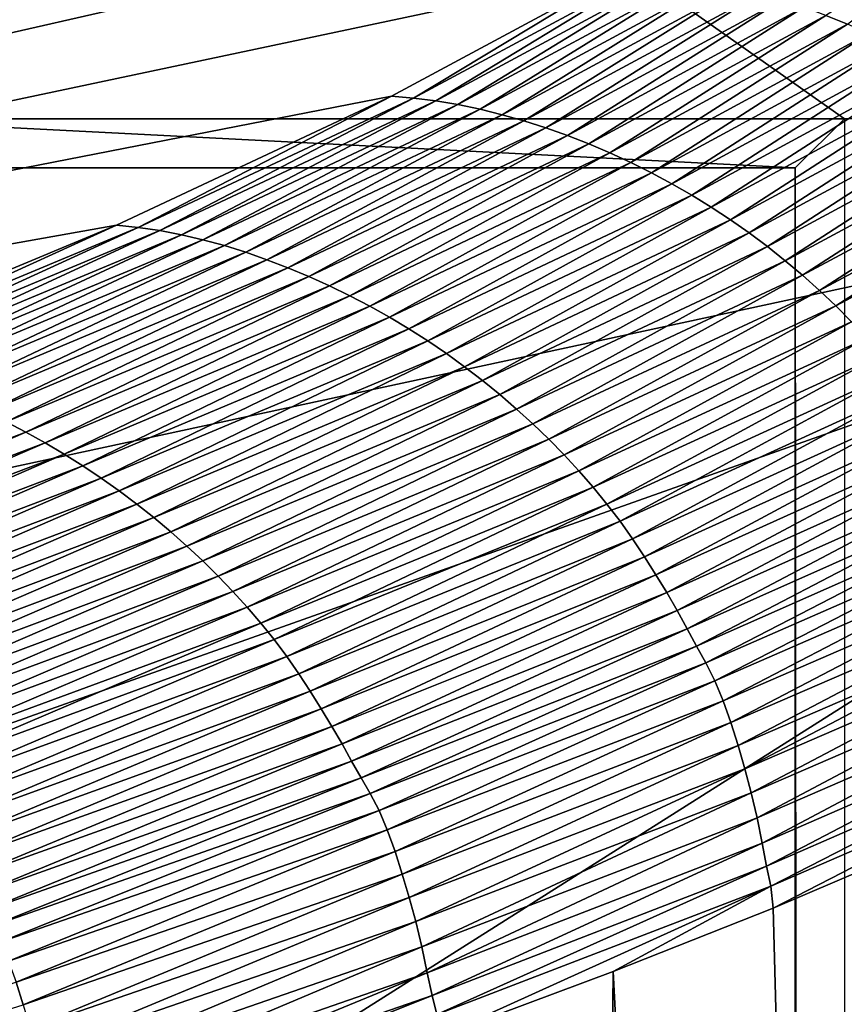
# Model space of a CAD drawing. Extents: x -250 to 250, y -430 to 356.
# Tile 550 of 656: x 239.18 to 240, y -361.658 to -360.679. Entities that reach past the tile are written whole.
import ezdxf

# ---------------------------------------------------------------- set-up
doc = ezdxf.new("R2010")
doc.units = 0
doc.header["$LTSCALE"] = 26.699852
for name, color, linetype in [('4514', 7, 'CONTINUOUS'), ('4540', 7, 'CONTINUOUS'), ('4723', 7, 'CONTINUOUS'), ('4910', 7, 'CONTINUOUS'), ('4992', 7, 'CONTINUOUS'), ('5019', 7, 'CONTINUOUS'), ('5029', 7, 'CONTINUOUS'), ('5054', 7, 'CONTINUOUS'), ('5060', 7, 'CONTINUOUS'), ('5117', 7, 'CONTINUOUS')]:
    doc.layers.add(name, color=color, linetype=linetype)

msp = doc.modelspace()

# ---------------------------------------------------------------- linework, layer by layer
at = {"layer": '4514', "color": 7, "linetype": 'CONTINUOUS'}
msp.add_3dface([(240.995, -360.73135, -0.4), (233.54071, -359.83446, -13.52983), (240.78947, -360.2319, -0.4), (240.995, -360.73135, -0.4)], dxfattribs=at)
at = {"layer": '4540', "color": 7, "linetype": 'CONTINUOUS'}
for points in [[(233.54071, -359.83446, -13.52983), (240.995, -360.73135, -0.4), (234.64452, -362.1, -12.76649), (233.54071, -359.83446, -13.52983)], [(234.64452, -362.1, -12.76649), (240.995, -360.73135, -0.4), (237.13891, -362.1, -10.42338), (234.64452, -362.1, -12.76649)], [(237.13891, -362.1, -10.42338), (240.995, -360.73135, -0.4), (238.16788, -362.52097, -9.08884), (237.13891, -362.1, -10.42338)], [(238.16788, -362.52097, -9.08884), (240.995, -360.73135, -0.4), (238.61758, -363.6, -8.40008), (238.16788, -362.52097, -9.08884)], [(238.61758, -371.19674, -8.40008), (240.995, -360.73135, -0.4), (238.61758, -373.6, -8.40008), (238.61758, -371.19674, -8.40008)], [(238.61758, -363.6, -8.40008), (240.995, -360.73135, -0.4), (238.61758, -367.00326, -8.40008), (238.61758, -363.6, -8.40008)], [(238.61758, -367.00326, -8.40008), (240.995, -360.73135, -0.4), (238.61758, -371.19674, -8.40008), (238.61758, -367.00326, -8.40008)], [(240.995, -360.73135, -0.4), (240.76858, -428.30779, -2.71141), (238.61758, -373.6, -8.40008), (240.995, -360.73135, -0.4)]]:
    msp.add_3dface(points, dxfattribs=at)
at = {"layer": '4723', "color": 7, "linetype": 'CONTINUOUS'}
for points in [[(240.05135, -360.58899, -1.4), (238.94889, -426.34866, -1.4), (240.05135, -426.34866, -1.4), (240.05135, -360.58899, -1.4)], [(238.94889, -360.58899, -1.4), (238.94889, -426.34866, -1.4), (240.05135, -360.58899, -1.4), (238.94889, -360.58899, -1.4)]]:
    msp.add_3dface(points, dxfattribs=at)
at = {"layer": '4910', "color": 7, "linetype": 'CONTINUOUS'}
for points in [[(239, -360.07248), (234.9296, -361.6576, 9.8693), (240.29985, -360.07248), (239, -360.07248)], [(240.29985, -360.07248), (234.9296, -361.6576, 9.8693), (240.29993, -360.07769, 0.04261), (240.29985, -360.07248)], [(240.29993, -360.07769, 0.04261), (234.9296, -361.6576, 9.8693), (240.3, -360.08291, 0.08523), (240.29993, -360.07769, 0.04261)], [(240.3, -360.08291, 0.08523), (234.9296, -361.6576, 9.8693), (240.28075, -360.1805, 0.86177), (240.3, -360.08291, 0.08523)], [(240.28075, -360.1805, 0.86177), (234.9296, -361.6576, 9.8693), (240.21969, -360.28547, 1.65827), (240.28075, -360.1805, 0.86177)], [(240.21969, -360.28547, 1.65827), (234.9296, -361.6576, 9.8693), (240.11631, -360.39535, 2.45471), (240.21969, -360.28547, 1.65827)], [(240.11631, -360.39535, 2.45471), (234.9296, -361.6576, 9.8693), (239.97015, -360.51042, 3.25273), (240.11631, -360.39535, 2.45471)], [(239.97015, -360.51042, 3.25273), (234.9296, -361.6576, 9.8693), (239.78117, -360.63057, 4.05139), (239.97015, -360.51042, 3.25273)], [(239.78117, -360.63057, 4.05139), (234.9296, -361.6576, 9.8693), (239.5498, -360.75519, 4.84679), (239.78117, -360.63057, 4.05139)], [(239.5498, -360.75519, 4.84679), (234.9296, -361.6576, 9.8693), (239.27655, -360.88354, 5.63471), (239.5498, -360.75519, 4.84679)], [(239.27655, -360.88354, 5.63471), (234.9296, -361.6576, 9.8693), (238.9619, -361.01481, 6.41111), (239.27655, -360.88354, 5.63471)]]:
    msp.add_3dface(points, dxfattribs=at)
at = {"layer": '4992', "color": 7, "linetype": 'CONTINUOUS'}
for points in [[(239.04895, -360.82659, -1.4), (239.95129, -425.87951, -1.4), (239.04895, -425.87951, -1.4), (239.04895, -360.82659, -1.4)], [(239.95129, -360.82659, -1.4), (239.95129, -425.87951, -1.4), (239.04895, -360.82659, -1.4), (239.95129, -360.82659, -1.4)]]:
    msp.add_3dface(points, dxfattribs=at)
at = {"layer": '5019', "color": 7, "linetype": 'CONTINUOUS'}
for points in [[(240.00018, -360.7777), (240.00018, -425.42216), (239.95129, -360.82659, -1.4), (240.00018, -360.7777)], [(240.00018, -425.42216), (239.99981, -425.67544, -0.01071), (239.95129, -360.82659, -1.4), (240.00018, -425.42216)], [(239.95129, -360.82659, -1.4), (239.99981, -425.67544, -0.01071), (239.95129, -425.87951, -1.4), (239.95129, -360.82659, -1.4)]]:
    msp.add_3dface(points, dxfattribs=at)
at = {"layer": '5029', "color": 7, "linetype": 'CONTINUOUS'}
for points in [[(239.00006, -360.7777), (239.95129, -360.82659, -1.4), (239.04895, -360.82659, -1.4), (239.00006, -360.7777)], [(239.00006, -360.7777), (240.00018, -360.7777), (239.95129, -360.82659, -1.4), (239.00006, -360.7777)]]:
    msp.add_3dface(points, dxfattribs=at)
at = {"layer": '5054', "color": 7, "linetype": 'CONTINUOUS'}
for points in [[(239, -360.07248), (241, -360.7777), (240.00018, -360.7777), (239, -360.07248)], [(241, -360.7777), (239, -360.07248), (240.79687, -360.28106), (241, -360.7777)], [(239.00006, -360.7777), (239, -360.07248), (240.00018, -360.7777), (239.00006, -360.7777)]]:
    msp.add_3dface(points, dxfattribs=at)
at = {"layer": '5060', "color": 7, "linetype": 'CONTINUOUS'}
for points in [[(240.00317, -360.68348, 4.12026), (240.174, -360.55167, 3.30114), (239.9816, -360.67482, 4.11357), (240.00317, -360.68348, 4.12026)], [(239.78117, -360.63057, 4.05139), (239.5498, -360.75519, 4.84679), (239.57187, -360.7571, 4.85503), (239.78117, -360.63057, 4.05139)], [(239.80364, -360.63221, 4.05832), (239.78117, -360.63057, 4.05139), (239.57187, -360.7571, 4.85503), (239.80364, -360.63221, 4.05832)], [(239.59393, -360.75989, 4.86346), (239.80364, -360.63221, 4.05832), (239.57187, -360.7571, 4.85503), (239.59393, -360.75989, 4.86346)], [(239.82614, -360.63467, 4.06529), (239.80364, -360.63221, 4.05832), (239.59393, -360.75989, 4.86346), (239.82614, -360.63467, 4.06529)], [(239.61597, -360.7636, 4.87196), (239.82614, -360.63467, 4.06529), (239.59393, -360.75989, 4.86346), (239.61597, -360.7636, 4.87196)], [(239.84863, -360.63802, 4.07227), (239.82614, -360.63467, 4.06529), (239.61597, -360.7636, 4.87196), (239.84863, -360.63802, 4.07227)], [(239.63795, -360.76819, 4.88051), (239.84863, -360.63802, 4.07227), (239.61597, -360.7636, 4.87196), (239.63795, -360.76819, 4.88051)], [(239.87109, -360.64222, 4.07926), (239.84863, -360.63802, 4.07227), (239.63795, -360.76819, 4.88051), (239.87109, -360.64222, 4.07926)], [(239.65985, -360.7736, 4.88908), (239.87109, -360.64222, 4.07926), (239.63795, -360.76819, 4.88051), (239.65985, -360.7736, 4.88908)], [(239.89347, -360.64724, 4.08622), (239.87109, -360.64222, 4.07926), (239.65985, -360.7736, 4.88908), (239.89347, -360.64724, 4.08622)], [(239.68164, -360.77979, 4.89764), (239.89347, -360.64724, 4.08622), (239.65985, -360.7736, 4.88908), (239.68164, -360.77979, 4.89764)], [(239.91574, -360.65303, 4.09314), (239.89347, -360.64724, 4.08622), (239.68164, -360.77979, 4.89764), (239.91574, -360.65303, 4.09314)], [(239.70327, -360.78672, 4.90617), (239.91574, -360.65303, 4.09314), (239.68164, -360.77979, 4.89764), (239.70327, -360.78672, 4.90617)], [(239.93786, -360.65958, 4.10001), (239.91574, -360.65303, 4.09314), (239.70327, -360.78672, 4.90617), (239.93786, -360.65958, 4.10001)], [(239.72474, -360.79435, 4.91466), (239.93786, -360.65958, 4.10001), (239.70327, -360.78672, 4.90617), (239.72474, -360.79435, 4.91466)], [(239.95982, -360.66685, 4.10682), (239.93786, -360.65958, 4.10001), (239.72474, -360.79435, 4.91466), (239.95982, -360.66685, 4.10682)], [(239.74603, -360.80266, 4.92312), (239.95982, -360.66685, 4.10682), (239.72474, -360.79435, 4.91466), (239.74603, -360.80266, 4.92312)], [(239.9816, -360.67482, 4.11357), (239.95982, -360.66685, 4.10682), (239.74603, -360.80266, 4.92312), (239.9816, -360.67482, 4.11357)], [(239.76711, -360.81162, 4.93152), (239.9816, -360.67482, 4.11357), (239.74603, -360.80266, 4.92312), (239.76711, -360.81162, 4.93152)], [(240.00317, -360.68348, 4.12026), (239.9816, -360.67482, 4.11357), (239.76711, -360.81162, 4.93152), (240.00317, -360.68348, 4.12026)], [(239.78793, -360.82121, 4.93984), (240.00317, -360.68348, 4.12026), (239.76711, -360.81162, 4.93152), (239.78793, -360.82121, 4.93984)], [(240.02447, -360.69281, 4.12684), (240.00317, -360.68348, 4.12026), (239.78793, -360.82121, 4.93984), (240.02447, -360.69281, 4.12684)], [(239.80843, -360.83141, 4.94803), (240.02447, -360.69281, 4.12684), (239.78793, -360.82121, 4.93984), (239.80843, -360.83141, 4.94803)], [(240.04545, -360.70279, 4.1333), (240.02447, -360.69281, 4.12684), (239.80843, -360.83141, 4.94803), (240.04545, -360.70279, 4.1333)], [(239.82858, -360.84221, 4.95606), (240.04545, -360.70279, 4.1333), (239.80843, -360.83141, 4.94803), (239.82858, -360.84221, 4.95606)], [(240.06607, -360.71341, 4.13961), (240.04545, -360.70279, 4.1333), (239.82858, -360.84221, 4.95606), (240.06607, -360.71341, 4.13961)], [(239.84837, -360.85359, 4.9639), (240.06607, -360.71341, 4.13961), (239.82858, -360.84221, 4.95606), (239.84837, -360.85359, 4.9639)], [(240.08632, -360.72465, 4.14575), (240.06607, -360.71341, 4.13961), (239.84837, -360.85359, 4.9639), (240.08632, -360.72465, 4.14575)], [(239.86778, -360.86555, 4.97151), (240.08632, -360.72465, 4.14575), (239.84837, -360.85359, 4.9639), (239.86778, -360.86555, 4.97151)], [(240.10619, -360.7365, 4.15168), (240.08632, -360.72465, 4.14575), (239.86778, -360.86555, 4.97151), (240.10619, -360.7365, 4.15168)], [(239.8868, -360.87805, 4.97887), (240.10619, -360.7365, 4.15168), (239.86778, -360.86555, 4.97151), (239.8868, -360.87805, 4.97887)], [(240.12565, -360.74894, 4.15738), (240.10619, -360.7365, 4.15168), (239.8868, -360.87805, 4.97887), (240.12565, -360.74894, 4.15738)], [(239.9054, -360.8911, 4.98593), (240.12565, -360.74894, 4.15738), (239.8868, -360.87805, 4.97887), (239.9054, -360.8911, 4.98593)], [(240.14468, -360.76196, 4.16283), (240.12565, -360.74894, 4.15738), (239.9054, -360.8911, 4.98593), (240.14468, -360.76196, 4.16283)], [(239.5498, -360.75519, 4.84679), (239.27655, -360.88354, 5.63471), (239.29813, -360.88567, 5.64432), (239.5498, -360.75519, 4.84679)], [(239.57187, -360.7571, 4.85503), (239.5498, -360.75519, 4.84679), (239.29813, -360.88567, 5.64432), (239.57187, -360.7571, 4.85503)], [(239.31964, -360.88882, 5.65429), (239.57187, -360.7571, 4.85503), (239.29813, -360.88567, 5.64432), (239.31964, -360.88882, 5.65429)], [(239.59393, -360.75989, 4.86346), (239.57187, -360.7571, 4.85503), (239.31964, -360.88882, 5.65429), (239.59393, -360.75989, 4.86346)], [(239.34112, -360.89294, 5.66438), (239.59393, -360.75989, 4.86346), (239.31964, -360.88882, 5.65429), (239.34112, -360.89294, 5.66438)], [(239.61597, -360.7636, 4.87196), (239.59393, -360.75989, 4.86346), (239.34112, -360.89294, 5.66438), (239.61597, -360.7636, 4.87196)], [(239.36253, -360.89795, 5.67457), (239.61597, -360.7636, 4.87196), (239.34112, -360.89294, 5.66438), (239.36253, -360.89795, 5.67457)], [(239.63795, -360.76819, 4.88051), (239.61597, -360.7636, 4.87196), (239.36253, -360.89795, 5.67457), (239.63795, -360.76819, 4.88051)], [(239.38385, -360.9038, 5.68481), (239.63795, -360.76819, 4.88051), (239.36253, -360.89795, 5.67457), (239.38385, -360.9038, 5.68481)], [(239.65985, -360.7736, 4.88908), (239.63795, -360.76819, 4.88051), (239.38385, -360.9038, 5.68481), (239.65985, -360.7736, 4.88908)], [(239.92357, -360.90468, 4.99267), (240.14468, -360.76196, 4.16283), (239.9054, -360.8911, 4.98593), (239.92357, -360.90468, 4.99267)], [(240.16328, -360.77554, 4.16799), (240.14468, -360.76196, 4.16283), (239.92357, -360.90468, 4.99267), (240.16328, -360.77554, 4.16799)], [(239.40505, -360.91042, 5.69507), (239.65985, -360.7736, 4.88908), (239.38385, -360.9038, 5.68481), (239.40505, -360.91042, 5.69507)], [(239.68164, -360.77979, 4.89764), (239.65985, -360.7736, 4.88908), (239.40505, -360.91042, 5.69507), (239.68164, -360.77979, 4.89764)], [(239.4261, -360.91777, 5.70533), (239.68164, -360.77979, 4.89764), (239.40505, -360.91042, 5.69507), (239.4261, -360.91777, 5.70533)], [(239.70327, -360.78672, 4.90617), (239.68164, -360.77979, 4.89764), (239.4261, -360.91777, 5.70533), (239.70327, -360.78672, 4.90617)], [(239.94128, -360.91876, 4.99905), (240.16328, -360.77554, 4.16799), (239.92357, -360.90468, 4.99267), (239.94128, -360.91876, 4.99905)], [(240.18142, -360.78967, 4.17286), (240.16328, -360.77554, 4.16799), (239.94128, -360.91876, 4.99905), (240.18142, -360.78967, 4.17286)], [(239.44698, -360.9258, 5.71557), (239.70327, -360.78672, 4.90617), (239.4261, -360.91777, 5.70533), (239.44698, -360.9258, 5.71557)], [(239.72474, -360.79435, 4.91466), (239.70327, -360.78672, 4.90617), (239.44698, -360.9258, 5.71557), (239.72474, -360.79435, 4.91466)], [(239.46768, -360.93447, 5.72578), (239.72474, -360.79435, 4.91466), (239.44698, -360.9258, 5.71557), (239.46768, -360.93447, 5.72578)], [(239.74603, -360.80266, 4.92312), (239.72474, -360.79435, 4.91466), (239.46768, -360.93447, 5.72578), (239.74603, -360.80266, 4.92312)], [(239.95852, -360.93331, 5.00504), (240.18142, -360.78967, 4.17286), (239.94128, -360.91876, 4.99905), (239.95852, -360.93331, 5.00504)], [(240.19907, -360.80431, 4.17739), (240.18142, -360.78967, 4.17286), (239.95852, -360.93331, 5.00504), (240.19907, -360.80431, 4.17739)], [(239.48818, -360.94375, 5.73596), (239.74603, -360.80266, 4.92312), (239.46768, -360.93447, 5.72578), (239.48818, -360.94375, 5.73596)], [(239.76711, -360.81162, 4.93152), (239.74603, -360.80266, 4.92312), (239.48818, -360.94375, 5.73596), (239.76711, -360.81162, 4.93152)], [(239.97525, -360.94832, 5.01061), (240.19907, -360.80431, 4.17739), (239.95852, -360.93331, 5.00504), (239.97525, -360.94832, 5.01061)], [(240.2162, -360.81944, 4.18157), (240.19907, -360.80431, 4.17739), (239.97525, -360.94832, 5.01061), (240.2162, -360.81944, 4.18157)], [(239.50842, -360.95361, 5.74606), (239.76711, -360.81162, 4.93152), (239.48818, -360.94375, 5.73596), (239.50842, -360.95361, 5.74606)], [(239.78793, -360.82121, 4.93984), (239.76711, -360.81162, 4.93152), (239.50842, -360.95361, 5.74606), (239.78793, -360.82121, 4.93984)], [(239.52836, -360.96405, 5.75603), (239.78793, -360.82121, 4.93984), (239.50842, -360.95361, 5.74606), (239.52836, -360.96405, 5.75603)], [(239.80843, -360.83141, 4.94803), (239.78793, -360.82121, 4.93984), (239.52836, -360.96405, 5.75603), (239.80843, -360.83141, 4.94803)], [(239.99146, -360.96374, 5.01572), (240.2162, -360.81944, 4.18157), (239.97525, -360.94832, 5.01061), (239.99146, -360.96374, 5.01572)], [(240.23281, -360.83502, 4.18537), (240.2162, -360.81944, 4.18157), (239.99146, -360.96374, 5.01572), (240.23281, -360.83502, 4.18537)], [(239.54795, -360.97504, 5.76583), (239.80843, -360.83141, 4.94803), (239.52836, -360.96405, 5.75603), (239.54795, -360.97504, 5.76583)], [(239.82858, -360.84221, 4.95606), (239.80843, -360.83141, 4.94803), (239.54795, -360.97504, 5.76583), (239.82858, -360.84221, 4.95606)], [(240.00714, -360.97955, 5.02036), (240.23281, -360.83502, 4.18537), (239.99146, -360.96374, 5.01572), (240.00714, -360.97955, 5.02036)], [(239.5672, -360.98657, 5.77543), (239.82858, -360.84221, 4.95606), (239.54795, -360.97504, 5.76583), (239.5672, -360.98657, 5.77543)], [(239.84837, -360.85359, 4.9639), (239.82858, -360.84221, 4.95606), (239.5672, -360.98657, 5.77543), (239.84837, -360.85359, 4.9639)], [(239.58607, -360.99862, 5.78477), (239.84837, -360.85359, 4.9639), (239.5672, -360.98657, 5.77543), (239.58607, -360.99862, 5.78477)], [(239.86778, -360.86555, 4.97151), (239.84837, -360.85359, 4.9639), (239.58607, -360.99862, 5.78477), (239.86778, -360.86555, 4.97151)], [(239.60456, -361.01119, 5.79382), (239.86778, -360.86555, 4.97151), (239.58607, -360.99862, 5.78477), (239.60456, -361.01119, 5.79382)], [(239.8868, -360.87805, 4.97887), (239.86778, -360.86555, 4.97151), (239.60456, -361.01119, 5.79382), (239.8868, -360.87805, 4.97887)], [(239.27655, -360.88354, 5.63471), (238.9619, -361.01481, 6.41111), (238.98288, -361.0172, 6.42216), (239.27655, -360.88354, 5.63471)], [(239.29813, -360.88567, 5.64432), (239.27655, -360.88354, 5.63471), (238.98288, -361.0172, 6.42216), (239.29813, -360.88567, 5.64432)], [(239.00375, -361.02074, 6.43368), (239.29813, -360.88567, 5.64432), (238.98288, -361.0172, 6.42216), (239.00375, -361.02074, 6.43368)], [(239.31964, -360.88882, 5.65429), (239.29813, -360.88567, 5.64432), (239.00375, -361.02074, 6.43368), (239.31964, -360.88882, 5.65429)], [(239.62264, -361.02426, 5.80254), (239.8868, -360.87805, 4.97887), (239.60456, -361.01119, 5.79382), (239.62264, -361.02426, 5.80254)], [(239.9054, -360.8911, 4.98593), (239.8868, -360.87805, 4.97887), (239.62264, -361.02426, 5.80254), (239.9054, -360.8911, 4.98593)], [(239.02458, -361.02528, 6.44539), (239.31964, -360.88882, 5.65429), (239.00375, -361.02074, 6.43368), (239.02458, -361.02528, 6.44539)], [(239.34112, -360.89294, 5.66438), (239.31964, -360.88882, 5.65429), (239.02458, -361.02528, 6.44539), (239.34112, -360.89294, 5.66438)], [(239.04533, -361.03075, 6.45725), (239.34112, -360.89294, 5.66438), (239.02458, -361.02528, 6.44539), (239.04533, -361.03075, 6.45725)], [(239.36253, -360.89795, 5.67457), (239.34112, -360.89294, 5.66438), (239.04533, -361.03075, 6.45725), (239.36253, -360.89795, 5.67457)], [(239.64031, -361.03781, 5.81088), (239.9054, -360.8911, 4.98593), (239.62264, -361.02426, 5.80254), (239.64031, -361.03781, 5.81088)], [(239.92357, -360.90468, 4.99267), (239.9054, -360.8911, 4.98593), (239.64031, -361.03781, 5.81088), (239.92357, -360.90468, 4.99267)], [(239.06598, -361.03707, 6.46921), (239.36253, -360.89795, 5.67457), (239.04533, -361.03075, 6.45725), (239.06598, -361.03707, 6.46921)], [(239.38385, -360.9038, 5.68481), (239.36253, -360.89795, 5.67457), (239.06598, -361.03707, 6.46921), (239.38385, -360.9038, 5.68481)], [(239.0865, -361.04416, 6.48123), (239.38385, -360.9038, 5.68481), (239.06598, -361.03707, 6.46921), (239.0865, -361.04416, 6.48123)], [(239.40505, -360.91042, 5.69507), (239.38385, -360.9038, 5.68481), (239.0865, -361.04416, 6.48123), (239.40505, -360.91042, 5.69507)], [(239.65753, -361.05182, 5.81882), (239.92357, -360.90468, 4.99267), (239.64031, -361.03781, 5.81088), (239.65753, -361.05182, 5.81882)], [(239.94128, -360.91876, 4.99905), (239.92357, -360.90468, 4.99267), (239.65753, -361.05182, 5.81882), (239.94128, -360.91876, 4.99905)], [(239.10687, -361.05196, 6.49328), (239.40505, -360.91042, 5.69507), (239.0865, -361.04416, 6.48123), (239.10687, -361.05196, 6.49328)], [(239.4261, -360.91777, 5.70533), (239.40505, -360.91042, 5.69507), (239.10687, -361.05196, 6.49328), (239.4261, -360.91777, 5.70533)], [(239.12707, -361.06041, 6.50533), (239.4261, -360.91777, 5.70533), (239.10687, -361.05196, 6.49328), (239.12707, -361.06041, 6.50533)], [(239.44698, -360.9258, 5.71557), (239.4261, -360.91777, 5.70533), (239.12707, -361.06041, 6.50533), (239.44698, -360.9258, 5.71557)], [(239.14709, -361.06947, 6.51739), (239.44698, -360.9258, 5.71557), (239.12707, -361.06041, 6.50533), (239.14709, -361.06947, 6.51739)], [(239.46768, -360.93447, 5.72578), (239.44698, -360.9258, 5.71557), (239.14709, -361.06947, 6.51739), (239.46768, -360.93447, 5.72578)], [(239.67428, -361.06628, 5.8263), (239.94128, -360.91876, 4.99905), (239.65753, -361.05182, 5.81882), (239.67428, -361.06628, 5.8263)], [(239.95852, -360.93331, 5.00504), (239.94128, -360.91876, 4.99905), (239.67428, -361.06628, 5.8263), (239.95852, -360.93331, 5.00504)], [(239.1669, -361.0791, 6.52944), (239.46768, -360.93447, 5.72578), (239.14709, -361.06947, 6.51739), (239.1669, -361.0791, 6.52944)], [(239.48818, -360.94375, 5.73596), (239.46768, -360.93447, 5.72578), (239.1669, -361.0791, 6.52944), (239.48818, -360.94375, 5.73596)], [(239.69054, -361.08114, 5.83329), (239.95852, -360.93331, 5.00504), (239.67428, -361.06628, 5.8263), (239.69054, -361.08114, 5.83329)], [(239.97525, -360.94832, 5.01061), (239.95852, -360.93331, 5.00504), (239.69054, -361.08114, 5.83329), (239.97525, -360.94832, 5.01061)], [(239.18646, -361.08927, 6.54141), (239.48818, -360.94375, 5.73596), (239.1669, -361.0791, 6.52944), (239.18646, -361.08927, 6.54141)], [(239.50842, -360.95361, 5.74606), (239.48818, -360.94375, 5.73596), (239.18646, -361.08927, 6.54141), (239.50842, -360.95361, 5.74606)], [(239.20573, -361.09996, 6.55326), (239.50842, -360.95361, 5.74606), (239.18646, -361.08927, 6.54141), (239.20573, -361.09996, 6.55326)], [(239.52836, -360.96405, 5.75603), (239.50842, -360.95361, 5.74606), (239.20573, -361.09996, 6.55326), (239.52836, -360.96405, 5.75603)], [(239.70628, -361.09637, 5.83975), (239.97525, -360.94832, 5.01061), (239.69054, -361.08114, 5.83329), (239.70628, -361.09637, 5.83975)], [(239.99146, -360.96374, 5.01572), (239.97525, -360.94832, 5.01061), (239.70628, -361.09637, 5.83975), (239.99146, -360.96374, 5.01572)], [(239.22467, -361.11116, 6.56494), (239.52836, -360.96405, 5.75603), (239.20573, -361.09996, 6.55326), (239.22467, -361.11116, 6.56494)], [(239.54795, -360.97504, 5.76583), (239.52836, -360.96405, 5.75603), (239.22467, -361.11116, 6.56494), (239.54795, -360.97504, 5.76583)], [(239.72151, -361.11193, 5.84564), (239.99146, -360.96374, 5.01572), (239.70628, -361.09637, 5.83975), (239.72151, -361.11193, 5.84564)], [(240.00714, -360.97955, 5.02036), (239.99146, -360.96374, 5.01572), (239.72151, -361.11193, 5.84564), (240.00714, -360.97955, 5.02036)], [(239.24327, -361.12285, 6.5764), (239.54795, -360.97504, 5.76583), (239.22467, -361.11116, 6.56494), (239.24327, -361.12285, 6.5764)], [(239.5672, -360.98657, 5.77543), (239.54795, -360.97504, 5.76583), (239.24327, -361.12285, 6.5764), (239.5672, -360.98657, 5.77543)], [(239.73621, -361.12781, 5.85093), (240.00714, -360.97955, 5.02036), (239.72151, -361.11193, 5.84564), (239.73621, -361.12781, 5.85093)], [(240.02227, -360.99571, 5.02448), (240.00714, -360.97955, 5.02036), (239.73621, -361.12781, 5.85093), (240.02227, -360.99571, 5.02448)], [(239.2615, -361.13502, 6.58758), (239.5672, -360.98657, 5.77543), (239.24327, -361.12285, 6.5764), (239.2615, -361.13502, 6.58758)], [(239.58607, -360.99862, 5.78477), (239.5672, -360.98657, 5.77543), (239.2615, -361.13502, 6.58758), (239.58607, -360.99862, 5.78477)], [(239.27936, -361.14766, 6.59845), (239.58607, -360.99862, 5.78477), (239.2615, -361.13502, 6.58758), (239.27936, -361.14766, 6.59845)], [(239.60456, -361.01119, 5.79382), (239.58607, -360.99862, 5.78477), (239.27936, -361.14766, 6.59845), (239.60456, -361.01119, 5.79382)], [(239.75037, -361.14404, 5.85558), (240.02227, -360.99571, 5.02448), (239.73621, -361.12781, 5.85093), (239.75037, -361.14404, 5.85558)], [(240.03685, -361.01226, 5.02805), (240.02227, -360.99571, 5.02448), (239.75037, -361.14404, 5.85558), (240.03685, -361.01226, 5.02805)], [(239.29683, -361.16075, 6.60895), (239.60456, -361.01119, 5.79382), (239.27936, -361.14766, 6.59845), (239.29683, -361.16075, 6.60895)], [(239.62264, -361.02426, 5.80254), (239.60456, -361.01119, 5.79382), (239.29683, -361.16075, 6.60895), (239.62264, -361.02426, 5.80254)], [(239.76401, -361.1607, 5.85954), (240.03685, -361.01226, 5.02805), (239.75037, -361.14404, 5.85558), (239.76401, -361.1607, 5.85954)], [(240.05087, -361.02924, 5.03105), (240.03685, -361.01226, 5.02805), (239.76401, -361.1607, 5.85954), (240.05087, -361.02924, 5.03105)], [(239.31389, -361.17428, 6.61902), (239.62264, -361.02426, 5.80254), (239.29683, -361.16075, 6.60895), (239.31389, -361.17428, 6.61902)], [(239.64031, -361.03781, 5.81088), (239.62264, -361.02426, 5.80254), (239.31389, -361.17428, 6.61902), (239.64031, -361.03781, 5.81088)], [(239.77708, -361.17781, 5.86275), (240.05087, -361.02924, 5.03105), (239.76401, -361.1607, 5.85954), (239.77708, -361.17781, 5.86275)], [(240.06433, -361.04668, 5.03342), (240.05087, -361.02924, 5.03105), (239.77708, -361.17781, 5.86275), (240.06433, -361.04668, 5.03342)], [(239.33052, -361.18824, 6.62864), (239.64031, -361.03781, 5.81088), (239.31389, -361.17428, 6.61902), (239.33052, -361.18824, 6.62864)], [(239.65753, -361.05182, 5.81882), (239.64031, -361.03781, 5.81088), (239.33052, -361.18824, 6.62864), (239.65753, -361.05182, 5.81882)], [(239.34669, -361.20259, 6.63774), (239.65753, -361.05182, 5.81882), (239.33052, -361.18824, 6.62864), (239.34669, -361.20259, 6.63774)], [(239.67428, -361.06628, 5.8263), (239.65753, -361.05182, 5.81882), (239.34669, -361.20259, 6.63774), (239.67428, -361.06628, 5.8263)], [(239.78952, -361.19532, 5.86508), (240.06433, -361.04668, 5.03342), (239.77708, -361.17781, 5.86275), (239.78952, -361.19532, 5.86508)], [(240.07713, -361.0645, 5.03506), (240.06433, -361.04668, 5.03342), (239.78952, -361.19532, 5.86508), (240.07713, -361.0645, 5.03506)], [(239.36237, -361.2173, 6.64628), (239.67428, -361.06628, 5.8263), (239.34669, -361.20259, 6.63774), (239.36237, -361.2173, 6.64628)], [(239.69054, -361.08114, 5.83329), (239.67428, -361.06628, 5.8263), (239.36237, -361.2173, 6.64628), (239.69054, -361.08114, 5.83329)], [(239.80137, -361.21311, 5.86661), (240.07713, -361.0645, 5.03506), (239.78952, -361.19532, 5.86508), (239.80137, -361.21311, 5.86661)], [(240.08933, -361.08262, 5.03603), (240.07713, -361.0645, 5.03506), (239.80137, -361.21311, 5.86661), (240.08933, -361.08262, 5.03603)], [(239.18646, -361.08927, 6.54141), (239.1669, -361.0791, 6.52944), (238.82271, -361.22738, 7.3226), (239.18646, -361.08927, 6.54141)], [(239.37756, -361.23234, 6.65422), (239.69054, -361.08114, 5.83329), (239.36237, -361.2173, 6.64628), (239.37756, -361.23234, 6.65422)], [(239.70628, -361.09637, 5.83975), (239.69054, -361.08114, 5.83329), (239.37756, -361.23234, 6.65422), (239.70628, -361.09637, 5.83975)], [(239.81273, -361.23102, 5.86747), (240.08933, -361.08262, 5.03603), (239.80137, -361.21311, 5.86661), (239.81273, -361.23102, 5.86747)], [(240.10099, -361.10091, 5.03642), (240.08933, -361.08262, 5.03603), (239.81273, -361.23102, 5.86747), (240.10099, -361.10091, 5.03642)], [(238.84127, -361.23834, 7.33632), (239.18646, -361.08927, 6.54141), (238.82271, -361.22738, 7.3226), (238.84127, -361.23834, 7.33632)], [(239.20573, -361.09996, 6.55326), (239.18646, -361.08927, 6.54141), (238.84127, -361.23834, 7.33632), (239.20573, -361.09996, 6.55326)], [(238.8595, -361.24974, 7.34986), (239.20573, -361.09996, 6.55326), (238.84127, -361.23834, 7.33632), (238.8595, -361.24974, 7.34986)], [(239.22467, -361.11116, 6.56494), (239.20573, -361.09996, 6.55326), (238.8595, -361.24974, 7.34986), (239.22467, -361.11116, 6.56494)], [(239.39224, -361.24766, 6.66151), (239.70628, -361.09637, 5.83975), (239.37756, -361.23234, 6.65422), (239.39224, -361.24766, 6.66151)], [(239.72151, -361.11193, 5.84564), (239.70628, -361.09637, 5.83975), (239.39224, -361.24766, 6.66151), (239.72151, -361.11193, 5.84564)], [(239.8236, -361.24883, 5.8675), (240.10099, -361.10091, 5.03642), (239.81273, -361.23102, 5.86747), (239.8236, -361.24883, 5.8675)], [(240.11211, -361.11919, 5.03614), (240.10099, -361.10091, 5.03642), (239.8236, -361.24883, 5.8675), (240.11211, -361.11919, 5.03614)], [(238.87741, -361.26159, 7.36318), (239.22467, -361.11116, 6.56494), (238.8595, -361.24974, 7.34986), (238.87741, -361.26159, 7.36318)], [(239.24327, -361.12285, 6.5764), (239.22467, -361.11116, 6.56494), (238.87741, -361.26159, 7.36318), (239.24327, -361.12285, 6.5764)], [(239.40641, -361.26324, 6.6681), (239.72151, -361.11193, 5.84564), (239.39224, -361.24766, 6.66151), (239.40641, -361.26324, 6.6681)], [(239.73621, -361.12781, 5.85093), (239.72151, -361.11193, 5.84564), (239.40641, -361.26324, 6.6681), (239.73621, -361.12781, 5.85093)], [(239.83394, -361.26673, 5.86562), (240.11211, -361.11919, 5.03614), (239.8236, -361.24883, 5.8675), (239.83394, -361.26673, 5.86562)], [(240.12266, -361.1376, 5.03432), (240.11211, -361.11919, 5.03614), (239.83394, -361.26673, 5.86562), (240.12266, -361.1376, 5.03432)], [(238.89496, -361.27386, 7.37622), (239.24327, -361.12285, 6.5764), (238.87741, -361.26159, 7.36318), (238.89496, -361.27386, 7.37622)], [(239.2615, -361.13502, 6.58758), (239.24327, -361.12285, 6.5764), (238.89496, -361.27386, 7.37622), (239.2615, -361.13502, 6.58758)], [(239.42007, -361.27916, 6.67395), (239.73621, -361.12781, 5.85093), (239.40641, -361.26324, 6.6681), (239.42007, -361.27916, 6.67395)], [(239.75037, -361.14404, 5.85558), (239.73621, -361.12781, 5.85093), (239.42007, -361.27916, 6.67395), (239.75037, -361.14404, 5.85558)], [(238.91215, -361.28656, 7.3889), (239.2615, -361.13502, 6.58758), (238.89496, -361.27386, 7.37622), (238.91215, -361.28656, 7.3889)], [(239.27936, -361.14766, 6.59845), (239.2615, -361.13502, 6.58758), (238.91215, -361.28656, 7.3889), (239.27936, -361.14766, 6.59845)], [(239.84375, -361.28467, 5.86161), (240.12266, -361.1376, 5.03432), (239.83394, -361.26673, 5.86562), (239.84375, -361.28467, 5.86161)], [(240.13265, -361.15611, 5.03083), (240.12266, -361.1376, 5.03432), (239.84375, -361.28467, 5.86161), (240.13265, -361.15611, 5.03083)], [(238.92896, -361.29967, 7.40119), (239.27936, -361.14766, 6.59845), (238.91215, -361.28656, 7.3889), (238.92896, -361.29967, 7.40119)], [(239.29683, -361.16075, 6.60895), (239.27936, -361.14766, 6.59845), (238.92896, -361.29967, 7.40119), (239.29683, -361.16075, 6.60895)], [(239.43321, -361.29548, 6.67901), (239.75037, -361.14404, 5.85558), (239.42007, -361.27916, 6.67395), (239.43321, -361.29548, 6.67901)], [(239.76401, -361.1607, 5.85954), (239.75037, -361.14404, 5.85558), (239.43321, -361.29548, 6.67901), (239.76401, -361.1607, 5.85954)], [(238.94537, -361.31318, 7.41302), (239.29683, -361.16075, 6.60895), (238.92896, -361.29967, 7.40119), (238.94537, -361.31318, 7.41302)], [(239.31389, -361.17428, 6.61902), (239.29683, -361.16075, 6.60895), (238.94537, -361.31318, 7.41302), (239.31389, -361.17428, 6.61902)], [(239.44581, -361.31226, 6.68317), (239.76401, -361.1607, 5.85954), (239.43321, -361.29548, 6.67901), (239.44581, -361.31226, 6.68317)], [(239.77708, -361.17781, 5.86275), (239.76401, -361.1607, 5.85954), (239.44581, -361.31226, 6.68317), (239.77708, -361.17781, 5.86275)], [(239.85325, -361.30191, 5.85805), (240.13265, -361.15611, 5.03083), (239.84375, -361.28467, 5.86161), (239.85325, -361.30191, 5.85805)], [(240.14226, -361.17418, 5.02764), (240.13265, -361.15611, 5.03083), (239.85325, -361.30191, 5.85805), (240.14226, -361.17418, 5.02764)], [(238.96135, -361.32706, 7.42434), (239.31389, -361.17428, 6.61902), (238.94537, -361.31318, 7.41302), (238.96135, -361.32706, 7.42434)], [(239.33052, -361.18824, 6.62864), (239.31389, -361.17428, 6.61902), (238.96135, -361.32706, 7.42434), (239.33052, -361.18824, 6.62864)], [(239.4578, -361.32945, 6.68632), (239.77708, -361.17781, 5.86275), (239.44581, -361.31226, 6.68317), (239.4578, -361.32945, 6.68632)], [(239.78952, -361.19532, 5.86508), (239.77708, -361.17781, 5.86275), (239.4578, -361.32945, 6.68632), (239.78952, -361.19532, 5.86508)], [(239.8625, -361.31868, 5.85675), (240.14226, -361.17418, 5.02764), (239.85325, -361.30191, 5.85805), (239.8625, -361.31868, 5.85675)], [(240.15153, -361.19198, 5.02616), (240.14226, -361.17418, 5.02764), (239.8625, -361.31868, 5.85675), (240.15153, -361.19198, 5.02616)], [(238.97689, -361.34129, 7.43508), (239.33052, -361.18824, 6.62864), (238.96135, -361.32706, 7.42434), (238.97689, -361.34129, 7.43508)], [(239.34669, -361.20259, 6.63774), (239.33052, -361.18824, 6.62864), (238.97689, -361.34129, 7.43508), (239.34669, -361.20259, 6.63774)], [(239.46923, -361.34692, 6.68853), (239.78952, -361.19532, 5.86508), (239.4578, -361.32945, 6.68632), (239.46923, -361.34692, 6.68853)], [(239.80137, -361.21311, 5.86661), (239.78952, -361.19532, 5.86508), (239.46923, -361.34692, 6.68853), (239.80137, -361.21311, 5.86661)], [(239.87132, -361.33645, 5.85595), (240.15153, -361.19198, 5.02616), (239.8625, -361.31868, 5.85675), (239.87132, -361.33645, 5.85595)], [(240.16032, -361.21066, 5.02503), (240.15153, -361.19198, 5.02616), (239.87132, -361.33645, 5.85595), (240.16032, -361.21066, 5.02503)], [(238.99196, -361.35583, 7.4452), (239.34669, -361.20259, 6.63774), (238.97689, -361.34129, 7.43508), (238.99196, -361.35583, 7.4452)], [(239.36237, -361.2173, 6.64628), (239.34669, -361.20259, 6.63774), (238.99196, -361.35583, 7.4452), (239.36237, -361.2173, 6.64628)], [(239.00654, -361.37066, 7.45464), (239.36237, -361.2173, 6.64628), (238.99196, -361.35583, 7.4452), (239.00654, -361.37066, 7.45464)], [(239.37756, -361.23234, 6.65422), (239.36237, -361.2173, 6.64628), (239.00654, -361.37066, 7.45464), (239.37756, -361.23234, 6.65422)], [(239.48021, -361.36445, 6.68996), (239.80137, -361.21311, 5.86661), (239.46923, -361.34692, 6.68853), (239.48021, -361.36445, 6.68996)], [(239.81273, -361.23102, 5.86747), (239.80137, -361.21311, 5.86661), (239.48021, -361.36445, 6.68996), (239.81273, -361.23102, 5.86747)], [(239.87956, -361.35633, 5.85322), (240.16032, -361.21066, 5.02503), (239.87132, -361.33645, 5.85595), (239.87956, -361.35633, 5.85322)], [(240.16852, -361.23108, 5.02241), (240.16032, -361.21066, 5.02503), (239.87956, -361.35633, 5.85322), (240.16852, -361.23108, 5.02241)], [(239.02063, -361.38571, 7.46335), (239.37756, -361.23234, 6.65422), (239.00654, -361.37066, 7.45464), (239.02063, -361.38571, 7.46335)], [(239.39224, -361.24766, 6.66151), (239.37756, -361.23234, 6.65422), (239.02063, -361.38571, 7.46335), (239.39224, -361.24766, 6.66151)], [(239.49075, -361.38177, 6.69043), (239.81273, -361.23102, 5.86747), (239.48021, -361.36445, 6.68996), (239.49075, -361.38177, 6.69043)], [(239.8236, -361.24883, 5.8675), (239.81273, -361.23102, 5.86747), (239.49075, -361.38177, 6.69043), (239.8236, -361.24883, 5.8675)], [(239.88724, -361.37796, 5.84859), (240.16852, -361.23108, 5.02241), (239.87956, -361.35633, 5.85322), (239.88724, -361.37796, 5.84859)], [(240.17614, -361.25298, 5.01832), (240.16852, -361.23108, 5.02241), (239.88724, -361.37796, 5.84859), (240.17614, -361.25298, 5.01832)], [(239.03423, -361.40099, 7.47129), (239.39224, -361.24766, 6.66151), (239.02063, -361.38571, 7.46335), (239.03423, -361.40099, 7.47129)], [(239.40641, -361.26324, 6.6681), (239.39224, -361.24766, 6.66151), (239.03423, -361.40099, 7.47129), (239.40641, -361.26324, 6.6681)], [(239.50079, -361.39917, 6.68856), (239.8236, -361.24883, 5.8675), (239.49075, -361.38177, 6.69043), (239.50079, -361.39917, 6.68856)], [(239.83394, -361.26673, 5.86562), (239.8236, -361.24883, 5.8675), (239.50079, -361.39917, 6.68856), (239.83394, -361.26673, 5.86562)], [(239.89442, -361.4007, 5.84257), (240.17614, -361.25298, 5.01832), (239.88724, -361.37796, 5.84859), (239.89442, -361.4007, 5.84257)], [(240.18322, -361.27583, 5.01313), (240.17614, -361.25298, 5.01832), (239.89442, -361.4007, 5.84257), (240.18322, -361.27583, 5.01313)], [(239.04734, -361.41655, 7.47837), (239.40641, -361.26324, 6.6681), (239.03423, -361.40099, 7.47129), (239.04734, -361.41655, 7.47837)], [(239.42007, -361.27916, 6.67395), (239.40641, -361.26324, 6.6681), (239.04734, -361.41655, 7.47837), (239.42007, -361.27916, 6.67395)], [(239.51035, -361.41653, 6.68409), (239.83394, -361.26673, 5.86562), (239.50079, -361.39917, 6.68856), (239.51035, -361.41653, 6.68409)], [(239.84375, -361.28467, 5.86161), (239.83394, -361.26673, 5.86562), (239.51035, -361.41653, 6.68409), (239.84375, -361.28467, 5.86161)], [(239.90115, -361.42403, 5.83517), (240.18322, -361.27583, 5.01313), (239.89442, -361.4007, 5.84257), (239.90115, -361.42403, 5.83517)], [(240.18978, -361.29921, 5.00683), (240.18322, -361.27583, 5.01313), (239.90115, -361.42403, 5.83517), (240.18978, -361.29921, 5.00683)], [(239.05995, -361.43252, 7.48454), (239.42007, -361.27916, 6.67395), (239.04734, -361.41655, 7.47837), (239.05995, -361.43252, 7.48454)], [(239.43321, -361.29548, 6.67901), (239.42007, -361.27916, 6.67395), (239.05995, -361.43252, 7.48454), (239.43321, -361.29548, 6.67901)], [(239.51967, -361.43291, 6.68023), (239.84375, -361.28467, 5.86161), (239.51035, -361.41653, 6.68409), (239.51967, -361.43291, 6.68023)], [(239.85325, -361.30191, 5.85805), (239.84375, -361.28467, 5.86161), (239.51967, -361.43291, 6.68023), (239.85325, -361.30191, 5.85805)], [(239.07205, -361.44894, 7.4897), (239.43321, -361.29548, 6.67901), (239.05995, -361.43252, 7.48454), (239.07205, -361.44894, 7.4897)], [(239.44581, -361.31226, 6.68317), (239.43321, -361.29548, 6.67901), (239.07205, -361.44894, 7.4897), (239.44581, -361.31226, 6.68317)], [(239.52883, -361.44861, 6.67922), (239.85325, -361.30191, 5.85805), (239.51967, -361.43291, 6.68023), (239.52883, -361.44861, 6.67922)], [(239.8625, -361.31868, 5.85675), (239.85325, -361.30191, 5.85805), (239.52883, -361.44861, 6.67922), (239.8625, -361.31868, 5.85675)], [(239.90749, -361.44793, 5.82513), (240.18978, -361.29921, 5.00683), (239.90115, -361.42403, 5.83517), (239.90749, -361.44793, 5.82513)], [(240.19585, -361.32306, 4.99846), (240.18978, -361.29921, 5.00683), (239.90749, -361.44793, 5.82513), (240.19585, -361.32306, 4.99846)], [(239.08354, -361.4658, 7.49369), (239.44581, -361.31226, 6.68317), (239.07205, -361.44894, 7.4897), (239.08354, -361.4658, 7.49369)], [(239.4578, -361.32945, 6.68632), (239.44581, -361.31226, 6.68317), (239.08354, -361.4658, 7.49369), (239.4578, -361.32945, 6.68632)], [(239.5376, -361.46544, 6.67886), (239.8625, -361.31868, 5.85675), (239.52883, -361.44861, 6.67922), (239.5376, -361.46544, 6.67886)], [(239.87132, -361.33645, 5.85595), (239.8625, -361.31868, 5.85675), (239.5376, -361.46544, 6.67886), (239.87132, -361.33645, 5.85595)], [(239.91327, -361.47284, 5.80845), (240.19585, -361.32306, 4.99846), (239.90749, -361.44793, 5.82513), (239.91327, -361.47284, 5.80845)], [(240.20129, -361.34771, 4.98492), (240.19585, -361.32306, 4.99846), (239.91327, -361.47284, 5.80845), (240.20129, -361.34771, 4.98492)], [(239.09451, -361.48293, 7.49661), (239.4578, -361.32945, 6.68632), (239.08354, -361.4658, 7.49369), (239.09451, -361.48293, 7.49661)], [(239.46923, -361.34692, 6.68853), (239.4578, -361.32945, 6.68632), (239.09451, -361.48293, 7.49661), (239.46923, -361.34692, 6.68853)], [(239.5458, -361.48476, 6.6761), (239.87132, -361.33645, 5.85595), (239.5376, -361.46544, 6.67886), (239.5458, -361.48476, 6.6761)], [(239.87956, -361.35633, 5.85322), (239.87132, -361.33645, 5.85595), (239.5458, -361.48476, 6.6761), (239.87956, -361.35633, 5.85322)], [(239.10507, -361.50005, 7.49863), (239.46923, -361.34692, 6.68853), (239.09451, -361.48293, 7.49661), (239.10507, -361.50005, 7.49863)], [(239.48021, -361.36445, 6.68996), (239.46923, -361.34692, 6.68853), (239.10507, -361.50005, 7.49863), (239.48021, -361.36445, 6.68996)], [(239.55345, -361.50612, 6.671), (239.87956, -361.35633, 5.85322), (239.5458, -361.48476, 6.6761), (239.55345, -361.50612, 6.671)], [(239.88724, -361.37796, 5.84859), (239.87956, -361.35633, 5.85322), (239.55345, -361.50612, 6.671), (239.88724, -361.37796, 5.84859)], [(239.91827, -361.49803, 5.7851), (240.20129, -361.34771, 4.98492), (239.91327, -361.47284, 5.80845), (239.91827, -361.49803, 5.7851)], [(240.20593, -361.37252, 4.96619), (240.20129, -361.34771, 4.98492), (239.91827, -361.49803, 5.7851), (240.20593, -361.37252, 4.96619)], [(239.11525, -361.51688, 7.49955), (239.48021, -361.36445, 6.68996), (239.10507, -361.50005, 7.49863), (239.11525, -361.51688, 7.49955)], [(239.49075, -361.38177, 6.69043), (239.48021, -361.36445, 6.68996), (239.11525, -361.51688, 7.49955), (239.49075, -361.38177, 6.69043)], [(239.92273, -361.52076, 5.76708), (240.20593, -361.37252, 4.96619), (239.91827, -361.49803, 5.7851), (239.92273, -361.52076, 5.76708)], [(240.20998, -361.39541, 4.95149), (240.20593, -361.37252, 4.96619), (239.92273, -361.52076, 5.76708), (240.20998, -361.39541, 4.95149)], [(239.12497, -361.53373, 7.49771), (239.49075, -361.38177, 6.69043), (239.11525, -361.51688, 7.49955), (239.12497, -361.53373, 7.49771)], [(239.50079, -361.39917, 6.68856), (239.49075, -361.38177, 6.69043), (239.12497, -361.53373, 7.49771), (239.50079, -361.39917, 6.68856)], [(239.56065, -361.52873, 6.66418), (239.88724, -361.37796, 5.84859), (239.55345, -361.50612, 6.671), (239.56065, -361.52873, 6.66418)], [(239.89442, -361.4007, 5.84257), (239.88724, -361.37796, 5.84859), (239.56065, -361.52873, 6.66418), (239.89442, -361.4007, 5.84257)], [(239.92712, -361.54059, 5.77223), (240.20998, -361.39541, 4.95149), (239.92273, -361.52076, 5.76708), (239.92712, -361.54059, 5.77223)], [(240.21381, -361.41602, 4.95452), (240.20998, -361.39541, 4.95149), (239.92712, -361.54059, 5.77223), (240.21381, -361.41602, 4.95452)], [(239.13425, -361.5505, 7.49278), (239.50079, -361.39917, 6.68856), (239.12497, -361.53373, 7.49771), (239.13425, -361.5505, 7.49278)], [(239.51035, -361.41653, 6.68409), (239.50079, -361.39917, 6.68856), (239.13425, -361.5505, 7.49278), (239.51035, -361.41653, 6.68409)], [(239.5675, -361.55202, 6.65568), (239.89442, -361.4007, 5.84257), (239.56065, -361.52873, 6.66418), (239.5675, -361.55202, 6.65568)], [(239.90115, -361.42403, 5.83517), (239.89442, -361.4007, 5.84257), (239.5675, -361.55202, 6.65568), (239.90115, -361.42403, 5.83517)], [(239.92913, -361.56256, 5.77256), (240.21381, -361.41602, 4.95452), (239.92712, -361.54059, 5.77223), (239.92913, -361.56256, 5.77256)], [(240.14714, -361.46951, 5.16245), (240.21381, -361.41602, 4.95452), (239.92913, -361.56256, 5.77256), (240.14714, -361.46951, 5.16245)], [(239.14337, -361.56599, 7.4886), (239.51035, -361.41653, 6.68409), (239.13425, -361.5505, 7.49278), (239.14337, -361.56599, 7.4886)], [(239.51967, -361.43291, 6.68023), (239.51035, -361.41653, 6.68409), (239.14337, -361.56599, 7.4886), (239.51967, -361.43291, 6.68023)], [(239.57405, -361.57596, 6.64397), (239.90115, -361.42403, 5.83517), (239.5675, -361.55202, 6.65568), (239.57405, -361.57596, 6.64397)], [(239.90749, -361.44793, 5.82513), (239.90115, -361.42403, 5.83517), (239.57405, -361.57596, 6.64397), (239.90749, -361.44793, 5.82513)], [(239.1524, -361.58058, 7.4879), (239.51967, -361.43291, 6.68023), (239.14337, -361.56599, 7.4886), (239.1524, -361.58058, 7.4879)], [(239.52883, -361.44861, 6.67922), (239.51967, -361.43291, 6.68023), (239.1524, -361.58058, 7.4879), (239.52883, -361.44861, 6.67922)], [(239.1611, -361.59643, 7.488), (239.52883, -361.44861, 6.67922), (239.1524, -361.58058, 7.4879), (239.1611, -361.59643, 7.488)], [(239.5376, -361.46544, 6.67886), (239.52883, -361.44861, 6.67922), (239.1611, -361.59643, 7.488), (239.5376, -361.46544, 6.67886)], [(239.58012, -361.60116, 6.62402), (239.90749, -361.44793, 5.82513), (239.57405, -361.57596, 6.64397), (239.58012, -361.60116, 6.62402)], [(239.91327, -361.47284, 5.80845), (239.90749, -361.44793, 5.82513), (239.58012, -361.60116, 6.62402), (239.91327, -361.47284, 5.80845)], [(239.16922, -361.61516, 7.48523), (239.5376, -361.46544, 6.67886), (239.1611, -361.59643, 7.488), (239.16922, -361.61516, 7.48523)], [(239.5458, -361.48476, 6.6761), (239.5376, -361.46544, 6.67886), (239.16922, -361.61516, 7.48523), (239.5458, -361.48476, 6.6761)], [(239.58542, -361.62674, 6.59585), (239.91327, -361.47284, 5.80845), (239.58012, -361.60116, 6.62402), (239.58542, -361.62674, 6.59585)], [(239.91827, -361.49803, 5.7851), (239.91327, -361.47284, 5.80845), (239.58542, -361.62674, 6.59585), (239.91827, -361.49803, 5.7851)], [(239.17682, -361.63622, 7.47962), (239.5458, -361.48476, 6.6761), (239.16922, -361.61516, 7.48523), (239.17682, -361.63622, 7.47962)], [(239.55345, -361.50612, 6.671), (239.5458, -361.48476, 6.6761), (239.17682, -361.63622, 7.47962), (239.55345, -361.50612, 6.671)], [(239.59024, -361.64932, 6.57437), (239.91827, -361.49803, 5.7851), (239.58542, -361.62674, 6.59585), (239.59024, -361.64932, 6.57437)], [(239.92273, -361.52076, 5.76708), (239.91827, -361.49803, 5.7851), (239.59024, -361.64932, 6.57437), (239.92273, -361.52076, 5.76708)], [(239.18401, -361.65869, 7.47197), (239.55345, -361.50612, 6.671), (239.17682, -361.63622, 7.47962), (239.18401, -361.65869, 7.47197)], [(239.56065, -361.52873, 6.66418), (239.55345, -361.50612, 6.671), (239.18401, -361.65869, 7.47197), (239.56065, -361.52873, 6.66418)], [(239.59516, -361.66832, 6.58187), (239.92273, -361.52076, 5.76708), (239.59024, -361.64932, 6.57437), (239.59516, -361.66832, 6.58187)], [(239.92712, -361.54059, 5.77223), (239.92273, -361.52076, 5.76708), (239.59516, -361.66832, 6.58187), (239.92712, -361.54059, 5.77223)], [(239.19092, -361.68192, 7.46234), (239.56065, -361.52873, 6.66418), (239.18401, -361.65869, 7.47197), (239.19092, -361.68192, 7.46234)], [(239.5675, -361.55202, 6.65568), (239.56065, -361.52873, 6.66418), (239.19092, -361.68192, 7.46234), (239.5675, -361.55202, 6.65568)], [(239.59723, -361.69002, 6.58346), (239.92712, -361.54059, 5.77223), (239.59516, -361.66832, 6.58187), (239.59723, -361.69002, 6.58346)], [(239.77027, -361.62538, 6.17562), (239.92712, -361.54059, 5.77223), (239.59723, -361.69002, 6.58346), (239.77027, -361.62538, 6.17562)], [(239.92913, -361.56256, 5.77256), (239.92712, -361.54059, 5.77223), (239.77027, -361.62538, 6.17562), (239.92913, -361.56256, 5.77256)], [(239.19767, -361.70587, 7.44887), (239.5675, -361.55202, 6.65568), (239.19092, -361.68192, 7.46234), (239.19767, -361.70587, 7.44887)], [(239.57405, -361.57596, 6.64397), (239.5675, -361.55202, 6.65568), (239.19767, -361.70587, 7.44887), (239.57405, -361.57596, 6.64397)], [(239.20402, -361.73136, 7.42554), (239.57405, -361.57596, 6.64397), (239.19767, -361.70587, 7.44887), (239.20402, -361.73136, 7.42554)], [(239.58012, -361.60116, 6.62402), (239.57405, -361.57596, 6.64397), (239.20402, -361.73136, 7.42554), (239.58012, -361.60116, 6.62402)], [(239.20963, -361.75732, 7.39233), (239.58012, -361.60116, 6.62402), (239.20402, -361.73136, 7.42554), (239.20963, -361.75732, 7.39233)], [(239.58542, -361.62674, 6.59585), (239.58012, -361.60116, 6.62402), (239.20963, -361.75732, 7.39233), (239.58542, -361.62674, 6.59585)], [(239.21482, -361.77971, 7.36727), (239.58542, -361.62674, 6.59585), (239.20963, -361.75732, 7.39233), (239.21482, -361.77971, 7.36727)], [(239.59024, -361.64932, 6.57437), (239.58542, -361.62674, 6.59585), (239.21482, -361.77971, 7.36727), (239.59024, -361.64932, 6.57437)], [(239.18401, -361.65869, 7.47197), (239.17682, -361.63622, 7.47962), (238.76687, -361.78911, 8.2594), (239.18401, -361.65869, 7.47197)], [(239.22025, -361.79783, 7.37719), (239.59024, -361.64932, 6.57437), (239.21482, -361.77971, 7.36727), (239.22025, -361.79783, 7.37719)], [(239.59516, -361.66832, 6.58187), (239.59024, -361.64932, 6.57437), (239.22025, -361.79783, 7.37719), (239.59516, -361.66832, 6.58187)]]:
    msp.add_3dface(points, dxfattribs=at)
at = {"layer": '5117', "color": 7, "linetype": 'CONTINUOUS'}
for points in [[(240.14714, -361.46951, 5.16245), (239.92913, -361.56256, 5.77256), (240.09951, -367.98114, 5.30057), (240.14714, -361.46951, 5.16245)], [(239.92913, -361.56256, 5.77256), (239.77027, -361.62538, 6.17562), (240.09951, -367.98114, 5.30057), (239.92913, -361.56256, 5.77256)], [(239.77027, -361.62538, 6.17562), (239.59723, -361.69002, 6.58346), (239.70535, -368.21258, 6.36871), (239.77027, -361.62538, 6.17562)], [(239.77027, -361.62538, 6.17562), (239.70535, -368.21258, 6.36871), (240.09951, -367.98114, 5.30057), (239.77027, -361.62538, 6.17562)]]:
    msp.add_3dface(points, dxfattribs=at)

doc.saveas('drawing.dxf')
